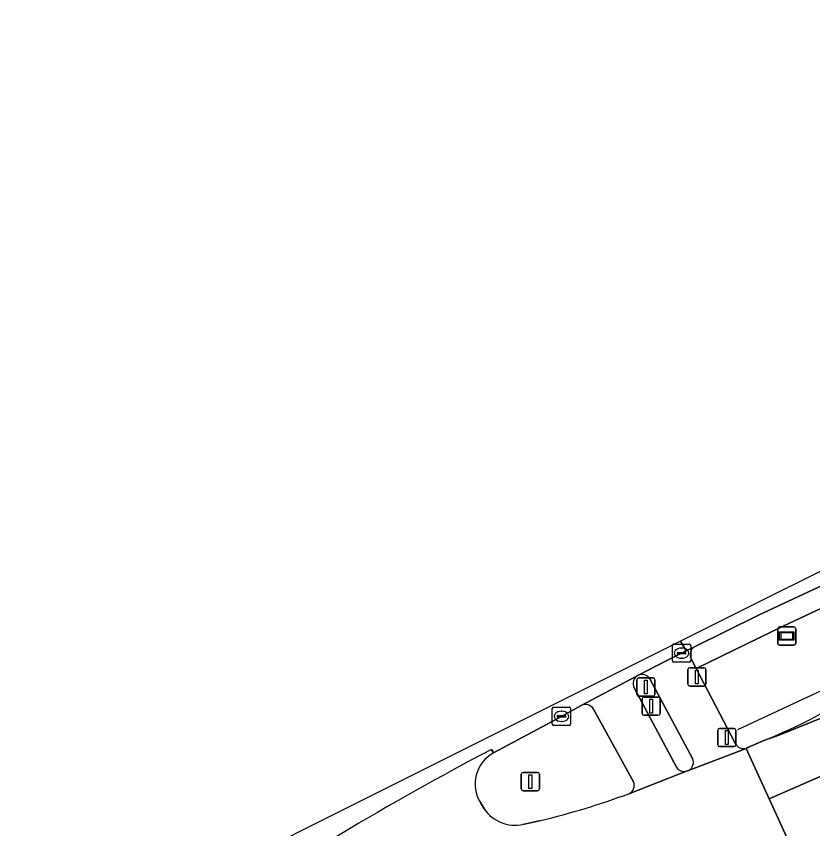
# Model space of a CAD drawing. Extents: x 158086 to 159499, y 382904 to 383981.
# Drawn here: x 158815.97 to 158859.57, y 383799.84 to 383844.29 of the extents above; entities that cross this region are included whole.
import ezdxf

# ---------------------------------------------------------------- set-up
doc = ezdxf.new("R2010")
doc.units = 0
for name, color, linetype in [('IMGEO_Fietspad_open', 7, 'Continuous'), ('IMGEO_Hek', 7, 'Continuous'), ('IMGEO_Kolk', 7, 'Continuous'), ('IMGEO_Lichtmast', 7, 'Continuous'), ('IMGEO_OVBaan_gesloten', 7, 'Continuous'), ('IMGEO_Rijbaan_regionaal_gesloten', 7, 'Continuous'), ('IMGEO_Verkeerseiland_open', 7, 'Continuous'), ('IMGEO_Verkeersregelinstallatiepaal', 7, 'Continuous'), ('IMGEO_Voetpad_open', 7, 'Continuous'), ('IMGEO_Wegwijzer', 7, 'Continuous')]:
    doc.layers.add(name, color=color, linetype=linetype)

msp = doc.modelspace()

# ---------------------------------------------------------------- linework, layer by layer
at = {"layer": 'IMGEO_Fietspad_open'}
for points in [[(158849.99, 383808.232), (158846.895, 383806.592)], [(158852.103, 383803.214), (158849.784, 383807.544)], [(158847.562, 383806.387), (158849.76, 383802.402)], [(158849.501, 383801.759), (158852.655, 383802.99)]]:
    msp.add_lwpolyline(points, dxfattribs=at)
for centre, radius, start, end in [((158850.262, 383807.776), 0.531, 120.7757, 205.8869), ((158847.118, 383806.129), 0.514, 30.1414, 115.6894), ((158852.532, 383803.479), 0.505, 211.7293, 284.0964), ((158849.314, 383802.208), 0.486, 292.6223, 23.4986)]:
    msp.add_arc(centre, radius, start, end, dxfattribs=at)
at = {"layer": 'IMGEO_Hek'}
msp.add_lwpolyline([(158855.458, 383805.263), (158862.543, 383808.579), (158861.984, 383809.757), (158862.501, 383810.004)], dxfattribs=at)
at = {"layer": 'IMGEO_Kolk'}
for p, q in [((158851.886, 383809.023), (158851.886, 383809.875)), ((158851.961, 383809.949), (158852.813, 383809.949)), ((158852.887, 383809.875), (158852.887, 383809.023)), ((158852.145, 383809.443), (158852.145, 383809.455)), ((158852.583, 383809.406), (158852.185, 383809.406)), ((158852.188, 383809.492), (158852.586, 383809.492)), ((158852.374, 383809.729), (158852.399, 383809.729)), ((158852.629, 383809.455), (158852.629, 383809.443)), ((158852.813, 383808.949), (158851.961, 383808.949)), ((158852.397, 383809.169), (158852.372, 383809.169)), ((158845.312, 383805.564), (158845.312, 383806.416)), ((158845.387, 383806.49), (158846.239, 383806.49)), ((158845.8, 383806.27), (158845.825, 383806.27)), ((158846.313, 383806.416), (158846.313, 383805.564)), ((158845.571, 383805.984), (158845.571, 383805.996)), ((158846.009, 383805.947), (158845.611, 383805.947)), ((158845.614, 383806.033), (158846.012, 383806.033)), ((158846.055, 383805.996), (158846.055, 383805.984)), ((158846.239, 383805.49), (158845.387, 383805.49)), ((158845.823, 383805.71), (158845.798, 383805.71))]:
    msp.add_line(p, q, dxfattribs=at)
for points in [[(158851.886, 383809.023), (158851.886, 383809.875)], [(158851.961, 383809.949), (158852.813, 383809.949)], [(158852.887, 383809.875), (158852.887, 383809.023)], [(158852.813, 383808.949), (158851.961, 383808.949)], [(158845.312, 383805.564), (158845.312, 383806.416)], [(158845.387, 383806.49), (158846.239, 383806.49)], [(158846.313, 383806.416), (158846.313, 383805.564)], [(158846.239, 383805.49), (158845.387, 383805.49)]]:
    msp.add_lwpolyline(points, dxfattribs=at)
for centre, radius, start, end in [((158851.963, 383809.873), 0.0765, 91.552, 178.448), ((158851.963, 383809.873), 0.0765, 91.552, 178.448), ((158852.811, 383809.873), 0.0765, 1.552, 88.448), ((158852.811, 383809.873), 0.0765, 1.552, 88.448), ((158852.185, 383809.452), 0.0403, 85.8775, 175.7526), ((158852.182, 383809.442), 0.0366, 178.938, 274.7102), ((158852.586, 383809.449), 0.043, 264.8664, 352.4533), ((158852.59, 383809.454), 0.0386, 1.7309, 96.639), ((158851.963, 383809.025), 0.0765, 181.552, 268.448), ((158851.963, 383809.025), 0.0765, 181.552, 268.448), ((158852.811, 383809.025), 0.0765, 271.552, 358.448), ((158852.811, 383809.025), 0.0765, 271.552, 358.448), ((158845.389, 383806.414), 0.0765, 91.552, 178.448), ((158845.389, 383806.414), 0.0765, 91.552, 178.448), ((158846.237, 383806.414), 0.0765, 1.552, 88.448), ((158846.237, 383806.414), 0.0765, 1.552, 88.448), ((158845.611, 383805.993), 0.0403, 85.8775, 175.7526), ((158845.608, 383805.983), 0.0366, 178.938, 274.7102), ((158846.012, 383805.99), 0.043, 264.8664, 352.4533), ((158846.016, 383805.995), 0.0386, 1.7309, 96.639), ((158845.389, 383805.566), 0.0765, 181.552, 268.448), ((158845.389, 383805.566), 0.0765, 181.552, 268.448), ((158846.237, 383805.566), 0.0765, 271.552, 358.448), ((158846.237, 383805.566), 0.0765, 271.552, 358.448)]:
    msp.add_arc(centre, radius, start, end, dxfattribs=at)
for centre, major_axis, ratio, start_param, end_param in [((158852.373, 383809.449), (-0.387, 0.002), 0.722429, 4.712389, 7.853982), ((158852.398, 383809.449), (-0.39, 0.002), 0.717154, 1.570796, 4.712389), ((158845.799, 383805.99), (-0.387, 0.002), 0.722429, 4.712389, 7.853982), ((158845.824, 383805.99), (-0.39, 0.002), 0.717154, 1.570796, 4.712389)]:
    msp.add_ellipse(centre, major_axis=major_axis, ratio=ratio, start_param=start_param, end_param=end_param, dxfattribs=at)
at = {"layer": 'IMGEO_Lichtmast'}
for p, q in [((158843.613, 383802.021), (158843.613, 383802.821)), ((158843.613, 383802.821), (158843.613, 383802.021)), ((158843.713, 383802.921), (158844.503, 383802.921)), ((158844.503, 383802.921), (158843.713, 383802.921)), ((158844.603, 383802.821), (158844.603, 383802.021)), ((158844.603, 383802.021), (158844.603, 383802.821)), ((158844.503, 383801.921), (158843.713, 383801.921)), ((158843.713, 383801.921), (158844.503, 383801.921))]:
    msp.add_line(p, q, dxfattribs=at)
msp.add_lwpolyline([(158844.033, 383802.796), (158844.183, 383802.796), (158844.183, 383802.046), (158844.033, 383802.046), (158844.033, 383802.796)], dxfattribs=at)
for centre, start, end in [((158843.713, 383802.821), 90, 180), ((158843.713, 383802.821), 90, 180), ((158844.503, 383802.821), 0, 90), ((158844.503, 383802.821), 360, 90), ((158843.713, 383802.021), 180, 270), ((158843.713, 383802.021), 180, 270), ((158844.503, 383802.021), 270, 0), ((158844.503, 383802.021), 270, 0)]:
    msp.add_arc(centre, 0.1, start, end, dxfattribs=at)
at = {"layer": 'IMGEO_OVBaan_gesloten'}
for points in [[(158888.17, 383828.002), (158852.323, 383810.095), (158852.641, 383809.571), (158853.097, 383809.793), (158856.604, 383811.524), (158860.437, 383813.315)], [(158841.98, 383804.184), (158842.089, 383803.986), (158845.812, 383805.991), (158846.895, 383806.592), (158849.99, 383808.232), (158851.613, 383809.07), (158852.641, 383809.571), (158852.323, 383810.095), (158834.346, 383801.115), (158828.008, 383797.949), (158815.971, 383789.724)]]:
    msp.add_lwpolyline(points, dxfattribs=at)
msp.add_arc((158920.97, 383654.023), 169.67, 117.74574, 124.15795, dxfattribs=at)
at = {"layer": 'IMGEO_Rijbaan_regionaal_gesloten'}
for points in [[(158882.087, 383814.809), (158857.768, 383804.975), (158856.898, 383804.67), (158856.02, 383804.28), (158855.914, 383804.239), (158857.176, 383801.486), (158890.624, 383816.08)], [(158890.624, 383816.08), (158857.176, 383801.486), (158858.461, 383798.683), (158859.801, 383799.198)], [(158856.898, 383804.67), (158857.768, 383804.975), (158882.087, 383814.809), (158882.107, 383814.821)], [(158842.089, 383803.986), (158841.98, 383804.184)], [(158855.061, 383797.454), (158855.222, 383797.531), (158858.461, 383798.683), (158857.176, 383801.486), (158855.914, 383804.239), (158852.773, 383803.036), (158852.655, 383802.99), (158849.501, 383801.759)], [(158841.594, 383800.91), (158841.373, 383801.269)], [(158844.677, 383800.292), (158843.697, 383800.075)]]:
    msp.add_lwpolyline(points, dxfattribs=at)
for centre, radius, start, end in [((158845.487, 383832.965), 30.509, 291.9644, 303.3857), ((158920.97, 383654.023), 169.67, 117.74574, 124.15795), ((158843.032, 383802.285), 1.945, 119.0035, 211.4699), ((158834.53, 383842.323), 43.238, 283.5721, 290.2574), ((158843.278, 383802.086), 2.055, 214.933, 281.7557)]:
    msp.add_arc(centre, radius, start, end, dxfattribs=at)
at = {"layer": 'IMGEO_Verkeerseiland_open'}
for points in [[(158852.99, 383803.692), (158850.651, 383808.037)], [(158849.784, 383807.544), (158852.103, 383803.214)], [(158846.895, 383806.592), (158845.812, 383805.991), (158842.089, 383803.986)], [(158849.76, 383802.402), (158847.562, 383806.387)], [(158852.655, 383802.99), (158852.773, 383803.036)], [(158841.373, 383801.269), (158841.594, 383800.91)], [(158843.697, 383800.075), (158844.677, 383800.292)]]:
    msp.add_lwpolyline(points, dxfattribs=at)
for centre, radius, start, end in [((158850.262, 383807.776), 0.531, 120.7757, 205.8869), ((158850.218, 383807.786), 0.501, 30.1126, 117.0145), ((158847.118, 383806.129), 0.514, 30.1414, 115.6894), ((158843.032, 383802.285), 1.945, 119.0035, 211.4699), ((158852.531, 383803.48), 0.506, 298.5916, 24.8007), ((158852.532, 383803.479), 0.505, 211.7293, 284.0964), ((158849.314, 383802.208), 0.486, 292.6223, 23.4986), ((158834.53, 383842.323), 43.238, 283.5721, 290.2574), ((158843.278, 383802.086), 2.055, 214.933, 281.7557)]:
    msp.add_arc(centre, radius, start, end, dxfattribs=at)
at = {"layer": 'IMGEO_Verkeersregelinstallatiepaal'}
for p, q in [((158852.733, 383807.749), (158852.733, 383808.549)), ((158852.733, 383808.549), (158852.733, 383807.749)), ((158852.833, 383808.649), (158853.623, 383808.649)), ((158853.623, 383808.649), (158852.833, 383808.649)), ((158853.723, 383808.549), (158853.723, 383807.749)), ((158853.723, 383807.749), (158853.723, 383808.549)), ((158850.039, 383808.091), (158850.829, 383808.091)), ((158850.829, 383808.091), (158850.039, 383808.091)), ((158849.939, 383807.191), (158849.939, 383807.991)), ((158849.939, 383807.991), (158849.939, 383807.191)), ((158850.929, 383807.991), (158850.929, 383807.191)), ((158850.929, 383807.191), (158850.929, 383807.991)), ((158853.623, 383807.649), (158852.833, 383807.649)), ((158852.833, 383807.649), (158853.623, 383807.649)), ((158850.829, 383807.091), (158850.039, 383807.091)), ((158850.039, 383807.091), (158850.829, 383807.091)), ((158850.225, 383806.149), (158850.225, 383806.949)), ((158850.225, 383806.949), (158850.225, 383806.149)), ((158850.325, 383807.049), (158851.115, 383807.049)), ((158851.115, 383807.049), (158850.325, 383807.049)), ((158851.215, 383806.949), (158851.215, 383806.149)), ((158851.215, 383806.149), (158851.215, 383806.949)), ((158851.115, 383806.049), (158850.325, 383806.049)), ((158850.325, 383806.049), (158851.115, 383806.049)), ((158854.468, 383805.333), (158855.258, 383805.333)), ((158855.258, 383805.333), (158854.468, 383805.333)), ((158854.368, 383804.433), (158854.368, 383805.233)), ((158854.368, 383805.233), (158854.368, 383804.433)), ((158855.358, 383805.233), (158855.358, 383804.433)), ((158855.358, 383804.433), (158855.358, 383805.233)), ((158855.258, 383804.333), (158854.468, 383804.333)), ((158854.468, 383804.333), (158855.258, 383804.333))]:
    msp.add_line(p, q, dxfattribs=at)
for points in [[(158853.153, 383808.524), (158853.303, 383808.524), (158853.303, 383807.774), (158853.153, 383807.774), (158853.153, 383808.524)], [(158850.359, 383807.966), (158850.509, 383807.966), (158850.509, 383807.216), (158850.359, 383807.216), (158850.359, 383807.966)], [(158850.645, 383806.924), (158850.795, 383806.924), (158850.795, 383806.174), (158850.645, 383806.174), (158850.645, 383806.924)], [(158854.788, 383805.208), (158854.938, 383805.208), (158854.938, 383804.458), (158854.788, 383804.458), (158854.788, 383805.208)]]:
    msp.add_lwpolyline(points, dxfattribs=at)
for centre, start, end in [((158852.833, 383808.549), 90, 180), ((158852.833, 383808.549), 90, 180), ((158853.623, 383808.549), 0, 90), ((158853.623, 383808.549), 360, 90), ((158850.039, 383807.991), 90, 180), ((158850.039, 383807.991), 90, 180), ((158850.829, 383807.991), 0, 90), ((158850.829, 383807.991), 360, 90), ((158852.833, 383807.749), 180, 270), ((158852.833, 383807.749), 180, 270), ((158853.623, 383807.749), 270, 0), ((158853.623, 383807.749), 270, 0), ((158850.039, 383807.191), 180, 270), ((158850.039, 383807.191), 180, 270), ((158850.829, 383807.191), 270, 0), ((158850.829, 383807.191), 270, 0), ((158850.325, 383806.949), 90, 180), ((158850.325, 383806.949), 90, 180), ((158851.115, 383806.949), 0, 90), ((158851.115, 383806.949), 360, 90), ((158850.325, 383806.149), 180, 270), ((158850.325, 383806.149), 180, 270), ((158851.115, 383806.149), 270, 0), ((158851.115, 383806.149), 270, 0), ((158854.468, 383805.233), 90, 180), ((158854.468, 383805.233), 90, 180), ((158855.258, 383805.233), 0, 90), ((158855.258, 383805.233), 360, 90), ((158854.468, 383804.433), 180, 270), ((158854.468, 383804.433), 180, 270), ((158855.258, 383804.433), 270, 0), ((158855.258, 383804.433), 270, 0)]:
    msp.add_arc(centre, 0.1, start, end, dxfattribs=at)
at = {"layer": 'IMGEO_Voetpad_open'}
for points in [[(158926.684, 383844.293), (158920.142, 383841.2), (158906.321, 383834.777), (158905.208, 383834.247), (158904.052, 383833.711), (158903.351, 383833.388), (158901.252, 383832.416), (158897.825, 383830.828), (158894.035, 383829.072), (158893.902, 383829.01), (158893.473, 383828.808), (158891.857, 383828.052), (158891.457, 383827.865), (158887.585, 383826.051), (158887.215, 383825.877), (158884.202, 383824.464), (158881.85, 383823.362), (158881.364, 383823.136), (158880.207, 383822.594), (158880.653, 383821.563), (158879.622, 383821.08), (158857.982, 383810.946), (158853.184, 383808.605), (158855.343, 383804.495)], [(158852.905, 383809.136), (158853.184, 383808.605), (158857.982, 383810.946), (158879.622, 383821.08), (158880.653, 383821.563), (158880.207, 383822.594), (158877.155, 383821.163), (158868.774, 383817.257), (158860.437, 383813.315), (158856.604, 383811.524), (158853.097, 383809.793)], [(158853.097, 383809.793), (158852.641, 383809.571), (158851.613, 383809.07), (158849.99, 383808.232)], [(158853.184, 383808.605), (158852.905, 383809.136)], [(158855.343, 383804.495), (158853.184, 383808.605)], [(158850.651, 383808.037), (158852.99, 383803.692)], [(158855.914, 383804.239), (158856.02, 383804.28), (158856.898, 383804.67)], [(158852.773, 383803.036), (158855.914, 383804.239)]]:
    msp.add_lwpolyline(points, dxfattribs=at)
for centre, radius, start, end in [((158853.355, 383809.361), 0.503, 120.8465, 206.5728), ((158853.355, 383809.361), 0.503, 120.8465, 206.5728), ((158850.218, 383807.786), 0.501, 30.1126, 117.0145), ((158845.487, 383832.965), 30.509, 291.9644, 303.3857), ((158855.789, 383804.725), 0.502, 207.2892, 284.414), ((158855.789, 383804.725), 0.502, 207.2892, 284.414), ((158852.531, 383803.48), 0.506, 298.5916, 24.8007)]:
    msp.add_arc(centre, radius, start, end, dxfattribs=at)
at = {"layer": 'IMGEO_Wegwijzer'}
for p, q in [((158857.65, 383809.984), (158857.65, 383810.784)), ((158857.65, 383810.784), (158857.65, 383809.984)), ((158857.75, 383810.884), (158858.54, 383810.884)), ((158858.54, 383810.884), (158857.75, 383810.884)), ((158858.64, 383810.784), (158858.64, 383809.984)), ((158858.64, 383809.984), (158858.64, 383810.784)), ((158858.54, 383809.884), (158857.75, 383809.884)), ((158857.75, 383809.884), (158858.54, 383809.884))]:
    msp.add_line(p, q, dxfattribs=at)
for points in [[(158857.751, 383810.616), (158858.539, 383810.616), (158858.539, 383810.152), (158857.751, 383810.152), (158857.751, 383810.616)], [(158857.816, 383810.551), (158857.816, 383810.217), (158858.474, 383810.217), (158858.474, 383810.551), (158857.816, 383810.551)]]:
    msp.add_lwpolyline(points, dxfattribs=at)
for centre, start, end in [((158857.75, 383810.784), 90, 180), ((158857.75, 383810.784), 90, 180), ((158858.54, 383810.784), 0, 90), ((158858.54, 383810.784), 360, 90), ((158857.75, 383809.984), 180, 270), ((158857.75, 383809.984), 180, 270), ((158858.54, 383809.984), 270, 0), ((158858.54, 383809.984), 270, 0)]:
    msp.add_arc(centre, 0.1, start, end, dxfattribs=at)

doc.saveas('drawing.dxf')
